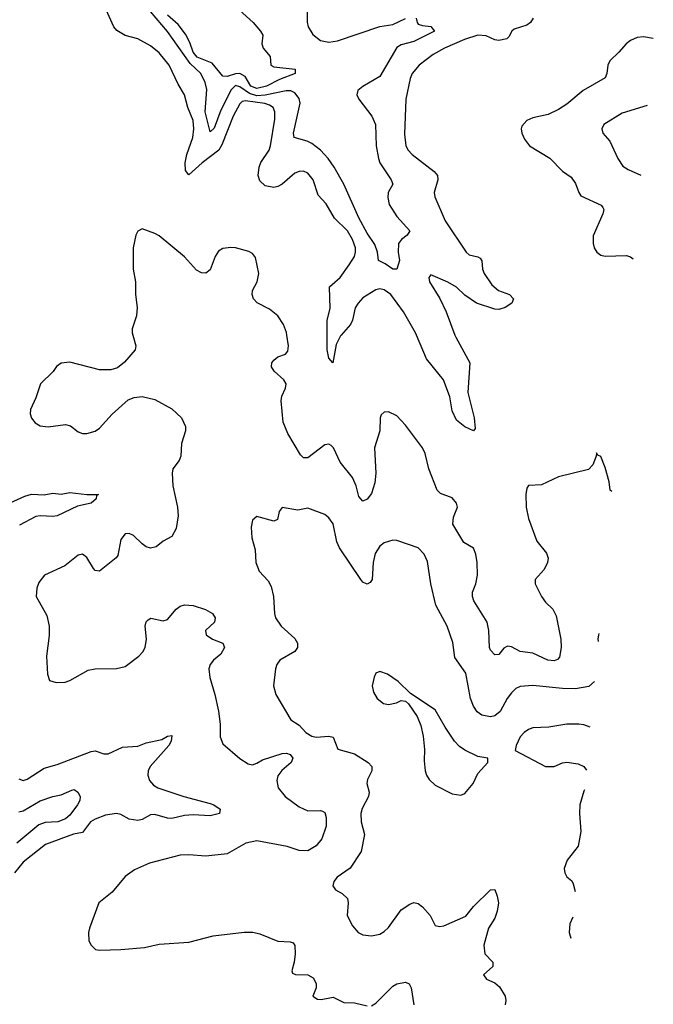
# Model space of a CAD drawing. Header units: inches. Extents: x 1694797 to 1849917, y 907313 to 1017959.
# Tile 822 of 834: x 1845354 to 1848337, y 996852 to 1001483. Entities that reach past the tile are written whole.
import ezdxf

# ---------------------------------------------------------------- set-up
doc = ezdxf.new("R2010")
doc.units = ezdxf.units.IN
doc.header["$MEASUREMENT"] = 0
doc.layers.add('B8040', color=7, linetype='Continuous')
doc.layers.add('B8949', color=7, linetype='Continuous')

msp = doc.modelspace()

# ---------------------------------------------------------------- linework, layer by layer
at = {"layer": 'B8040', "color": 5}
for points, elevation in [([(1846706.7, 1001570), (1846708, 1001472), (1846712.2, 1001450), (1846733.7, 1001413.7), (1846770, 1001385.6), (1846810, 1001377.2), (1846850, 1001384.4), (1847050, 1001451.2), (1847110, 1001461.4), (1847170, 1001489.2)], 560), ([(1846801.6, 1000000), (1846801.4, 1000070), (1846815.3, 1000124.7), (1846813.1, 1000226.9), (1846862.5, 1000270), (1846905.5, 1000330), (1846929.4, 1000370), (1846935.5, 1000390), (1846935.4, 1000410), (1846921, 1000450), (1846897.1, 1000490), (1846835.8, 1000550), (1846796.7, 1000616.7), (1846758.4, 1000658.4), (1846736, 1000730), (1846710, 1000760.9), (1846690, 1000770.8), (1846670, 1000769.8), (1846650, 1000761.6), (1846590, 1000709.8), (1846570, 1000698), (1846550, 1000693.6), (1846510, 1000702), (1846485.1, 1000725.1), (1846477, 1000750), (1846481.2, 1000790), (1846490, 1000811.1), (1846528.3, 1000870), (1846534.7, 1000890), (1846555.4, 1001015.4), (1846555.4, 1001050), (1846547.9, 1001070), (1846530, 1001082.1), (1846508.8, 1001088.8), (1846417.7, 1001102.3), (1846401.8, 1001098.2), (1846390, 1001087.3), (1846359.4, 1001030), (1846305.1, 1000894.9), (1846290.9, 1000870), (1846213.3, 1000810), (1846150, 1000753.1), (1846134.8, 1000774.8), (1846132.6, 1000810), (1846140.7, 1000850), (1846169.5, 1000930), (1846173.6, 1000970), (1846170, 1001009.5), (1846145.7, 1001070), (1846129.8, 1001130), (1846099.6, 1001179.6), (1846057, 1001270), (1846010, 1001328.1), (1845970, 1001361), (1845910, 1001393.3), (1845850, 1001408.3), (1845812, 1001432), (1845797.5, 1001450), (1845761.4, 1001530)], 580), ([(1847220.7, 1001490), (1847224.4, 1001470), (1847230, 1001463), (1847250, 1001455.3), (1847290, 1001451.3), (1847306.4, 1001430), (1847210, 1001380.2), (1847150, 1001365.8), (1847130, 1001352.1), (1847050, 1001216.5), (1846970, 1001169.8), (1846946.4, 1001150), (1846940.7, 1001130), (1846950, 1001108.9), (1847011.8, 1001030), (1847028.7, 1000990), (1847031.6, 1000890), (1847042.5, 1000830), (1847049.7, 1000809.7), (1847103.5, 1000730), (1847111.3, 1000710), (1847088.9, 1000670), (1847086.7, 1000646.7), (1847094, 1000614), (1847130, 1000556.9), (1847190.4, 1000490), (1847178.4, 1000470), (1847151.2, 1000448.8), (1847137.7, 1000430), (1847136.3, 1000390), (1847142.6, 1000350), (1847130.2, 1000309.8), (1847110, 1000309.6), (1847075.3, 1000335.3), (1847043, 1000350), (1847038.2, 1000390), (1847025.6, 1000425.6), (1846990, 1000478.5), (1846950, 1000551.9), (1846879.2, 1000710), (1846834.5, 1000790), (1846805.8, 1000830), (1846770.2, 1000870.2), (1846730, 1000900.3), (1846707.8, 1000912.2), (1846646.4, 1000930), (1846642.6, 1000950), (1846674.9, 1001090), (1846670, 1001112.9), (1846650, 1001139.6), (1846630, 1001149), (1846609.2, 1001149.2), (1846510, 1001127.7), (1846470, 1001124.7), (1846436.1, 1001136.1), (1846390, 1001167.3), (1846370, 1001174.1), (1846350, 1001154.1), (1846301.6, 1001058.4), (1846270, 1000973.6), (1846250, 1000956.4), (1846227.3, 1001050), (1846235.6, 1001155.6), (1846227.3, 1001187.3), (1846206.3, 1001230), (1846156.6, 1001276.6), (1846050, 1001427.6), (1845970, 1001522.5)], 560), ([(1846388.3, 1001528.3), (1846452.7, 1001470), (1846487.9, 1001430), (1846498.9, 1001410), (1846494.4, 1001370), (1846500.4, 1001350), (1846533.4, 1001310), (1846536, 1001270), (1846550, 1001262), (1846651.3, 1001250), (1846650.8, 1001230), (1846577.7, 1001202.3), (1846515.3, 1001170), (1846470, 1001159.8), (1846442.3, 1001170), (1846415.6, 1001215.6), (1846390, 1001229.9), (1846370, 1001229.4), (1846330, 1001215.5), (1846310, 1001217), (1846259.6, 1001279.6), (1846190, 1001307.6), (1846170.6, 1001330), (1846155.4, 1001375.4), (1846134.9, 1001414.9), (1846100.3, 1001460.3), (1846050, 1001505.2)], 540), ([(1847771.5, 1001490), (1847758.3, 1001470), (1847741.8, 1001458.2), (1847681.9, 1001438.1), (1847670.3, 1001430), (1847657, 1001403), (1847646.8, 1001393.2), (1847610, 1001385.2), (1847590, 1001388.3), (1847550, 1001407.3), (1847510, 1001410.4), (1847448, 1001390), (1847354.6, 1001350), (1847300.7, 1001319.3), (1847235.3, 1001270), (1847202.2, 1001230), (1847192.5, 1001207.5), (1847171.2, 1001110), (1847165.1, 1000945.1), (1847171.4, 1000890), (1847182.8, 1000870), (1847201.7, 1000850), (1847305.3, 1000770), (1847320.6, 1000750), (1847322.5, 1000730), (1847305.6, 1000670), (1847308.3, 1000650), (1847356.6, 1000536.6), (1847456.4, 1000390), (1847470, 1000377.6), (1847510, 1000368.5), (1847521.1, 1000361.1), (1847528.9, 1000348.9), (1847533.2, 1000310), (1847540.2, 1000290), (1847576.2, 1000236.2), (1847607.3, 1000210), (1847660.5, 1000190), (1847678, 1000170), (1847670.5, 1000150), (1847639.6, 1000130), (1847610, 1000119.9), (1847590, 1000121.9), (1847503.7, 1000150), (1847450, 1000187.9), (1847410, 1000225.2), (1847370, 1000249.4), (1847290, 1000283.5), (1847280.2, 1000270), (1847283.5, 1000250), (1847331.7, 1000171.8), (1847361.9, 1000110), (1847403, 1000000)], 580), ([(1848336.9, 1001395.3), (1848290, 1001403.1), (1848260.9, 1001399.1), (1848230, 1001386.3), (1848208.7, 1001370), (1848174.9, 1001330), (1848131.5, 1001290), (1848122.8, 1001270), (1848118.5, 1001230), (1848110, 1001209.7), (1848007, 1001150), (1847930, 1001086.4), (1847890, 1001061.4), (1847842, 1001038), (1847770, 1001021.3), (1847741, 1001010), (1847717.3, 1000982.7), (1847714, 1000970), (1847717.3, 1000950), (1847730, 1000921), (1847754, 1000890), (1847850, 1000831.8), (1847910, 1000770.4), (1847950, 1000742), (1847970, 1000713), (1847985.5, 1000670), (1847995.6, 1000655.6), (1848090.8, 1000610.8), (1848099.5, 1000599.5), (1848104.6, 1000590), (1848099.6, 1000570), (1848053.7, 1000466.3), (1848053, 1000430), (1848058, 1000410), (1848070.6, 1000390), (1848090, 1000376.4), (1848110.3, 1000370.3), (1848210, 1000374.3), (1848230, 1000367.2), (1848242, 1000359.2)], 620), ([(1848308, 1001079.7), (1848190, 1001043.1), (1848103.8, 1000990), (1848094.9, 1000970), (1848099.3, 1000950), (1848132.3, 1000912.3), (1848170.3, 1000830), (1848194, 1000794), (1848218, 1000778), (1848277.9, 1000751.4)], 640), ([(1846611.8, 1000000), (1846610, 1000011.8), (1846596.7, 1000050), (1846569.8, 1000090), (1846530, 1000121.9), (1846471.5, 1000151.5), (1846455, 1000170), (1846448.1, 1000190), (1846449.9, 1000210), (1846471.5, 1000250), (1846480.3, 1000290), (1846464.7, 1000364.7), (1846450, 1000383), (1846433.2, 1000393.2), (1846370, 1000410.8), (1846347.5, 1000412.5), (1846310, 1000407.1), (1846290, 1000394.3), (1846273.8, 1000370), (1846250, 1000306.2), (1846230, 1000291.7), (1846210, 1000292.2), (1846185.7, 1000305.7), (1846130, 1000367.7), (1846010, 1000466.6), (1845990, 1000478), (1845930, 1000499), (1845910.7, 1000489.3), (1845900.7, 1000470), (1845888.4, 1000410), (1845888.7, 1000310), (1845899.5, 1000250), (1845899.5, 1000190), (1845906.7, 1000130), (1845903.8, 1000090), (1845883.7, 1000030), (1845884.2, 1000010), (1845887, 1000000)], 620), ([(1847221.6, 1000000), (1847217.4, 1000010), (1847160.2, 1000110), (1847101.1, 1000190), (1847070, 1000212.4), (1847050, 1000216.9), (1847030, 1000212.6), (1846970, 1000174.9), (1846946.9, 1000150), (1846932.7, 1000127.3), (1846920.3, 1000070), (1846910.7, 1000050), (1846867.6, 1000000)], 580)]:
    msp.add_lwpolyline(points, dxfattribs=dict(at, elevation=elevation))
at = {"layer": 'B8949', "color": 5}
for points, elevation in [([(1845887, 1000000), (1845901.3, 999950), (1845897.1, 999930), (1845847.2, 999872.8), (1845814.9, 999845.1), (1845783.9, 999836.1), (1845730, 999836), (1845590, 999871.9), (1845550, 999867.6), (1845527.7, 999852.3), (1845511.5, 999828.5), (1845452, 999770), (1845430, 999704), (1845404.4, 999650), (1845403.1, 999630), (1845409.1, 999609.1), (1845427.1, 999587.1), (1845450, 999573.7), (1845488, 999568), (1845570, 999578.6), (1845592.6, 999572.6), (1845630, 999544.2), (1845650, 999536.9), (1845670, 999537.3), (1845710, 999548.1), (1845730, 999561.3), (1845790, 999627.3), (1845865, 999695), (1845893.1, 999706.9), (1845930, 999711.5), (1845990, 999696.5), (1846070, 999653.1), (1846115.6, 999610), (1846134, 999570), (1846134.3, 999550), (1846116.5, 999490), (1846112.4, 999430), (1846104.4, 999410), (1846075.3, 999370), (1846071.8, 999350), (1846075.3, 999290), (1846097.4, 999190), (1846099.8, 999150), (1846090.2, 999090), (1846070, 999052.4), (1846030, 999029.8), (1845996.2, 999003.8), (1845970, 998998), (1845950, 999003.7), (1845930, 999017.5), (1845890, 999057.1), (1845870, 999067), (1845850, 999064.2), (1845830, 999038.7), (1845816.8, 998963.2), (1845808.4, 998951.6), (1845730, 998889), (1845710, 998892.9), (1845701.5, 998901.5), (1845670, 998953.6), (1845650, 998969.6), (1845630, 998964.2), (1845565.8, 998914.2), (1845470.5, 998870), (1845444.2, 998835.8), (1845434, 998810), (1845432.4, 998770), (1845481.4, 998681.4), (1845493.6, 998630), (1845492.8, 998587.2), (1845480.3, 998490), (1845485.2, 998405.2), (1845494.4, 998374.4), (1845525.2, 998365.2), (1845568, 998368), (1845590, 998374.9), (1845675.9, 998424.1), (1845710, 998429.3), (1845810, 998431.3), (1845850, 998440.2), (1845914.2, 998490), (1845933.5, 998510), (1845944.5, 998530), (1845950.4, 998569.6), (1845944.7, 998630), (1845949.4, 998650.6), (1845958.8, 998661.2), (1845971.9, 998668.1), (1846030, 998655.3), (1846050, 998662.5), (1846090, 998711), (1846110, 998725), (1846130, 998730.9), (1846170, 998727.4), (1846229.5, 998709.5), (1846261.1, 998690), (1846274.9, 998670), (1846270.4, 998650), (1846229.5, 998610.5), (1846231.8, 998590), (1846261.3, 998570), (1846311, 998551), (1846318.6, 998530), (1846301.1, 998498.9), (1846266.2, 998470), (1846250.2, 998450), (1846245, 998430), (1846249.5, 998389.5), (1846273.1, 998310), (1846290.2, 998230.2), (1846298.4, 998170), (1846298, 998110), (1846310, 998077.1), (1846390, 998008.9), (1846430, 997983.6), (1846450, 997979.1), (1846470, 997985.5), (1846497.4, 998002.6), (1846590, 998031.8), (1846610, 998033.5), (1846626.7, 998026.7), (1846640.5, 998010), (1846632.2, 997990), (1846588.8, 997951.2), (1846570, 997926.3), (1846564, 997904), (1846571.3, 997870), (1846604.4, 997830), (1846670, 997781.6), (1846710, 997762.2), (1846770, 997763.7), (1846779.9, 997759.9), (1846790, 997753.4), (1846796.1, 997730), (1846796.1, 997690), (1846776.9, 997630), (1846750, 997596.8), (1846710, 997573.5), (1846670, 997574.7), (1846613.6, 997593.6), (1846470, 997621.4), (1846418, 997610), (1846330, 997559.1), (1846230, 997548.5), (1846150, 997555.8), (1846110, 997553.6), (1845964.5, 997515.6), (1845895.1, 997484.9), (1845850, 997452.4), (1845790, 997378.7), (1845726, 997330), (1845683.1, 997210), (1845678.4, 997190), (1845679.1, 997150), (1845690.6, 997130), (1845710.4, 997110.4), (1845730, 997107), (1845830, 997109), (1845941.1, 997118.9), (1846010, 997135.3), (1846150, 997144.9), (1846265.4, 997174.6), (1846410, 997191.7), (1846451.5, 997191.5), (1846483.8, 997183.8), (1846568.7, 997148.7), (1846626.6, 997146.6), (1846640.7, 997140.7), (1846649, 997129), (1846651.1, 997090), (1846646.7, 997050), (1846635.8, 997010), (1846638.8, 996998.8), (1846651.9, 996991.9), (1846710, 996990.2), (1846736.2, 996976.2), (1846749, 996950), (1846750.2, 996930), (1846733.4, 996890), (1846756.2, 996876.2), (1846773.8, 996873.8), (1846830, 996884.9), (1846880.4, 996860.4), (1846930, 996858.8), (1846990, 996844.8)], 620), ([(1848141.7, 999263.7), (1848134, 999270), (1848128.5, 999310), (1848110, 999377.2), (1848090, 999429.2), (1848075.3, 999435.3), (1848070, 999446), (1848068.2, 999430), (1848052.4, 999390), (1848031.9, 999368.1), (1847890, 999332.6), (1847810, 999295.3), (1847750, 999292.6), (1847740.8, 999279.2), (1847736.2, 999250), (1847738.3, 999190), (1847750, 999137.1), (1847787.8, 999030), (1847834.4, 998974.4), (1847841.3, 998950), (1847838.3, 998930), (1847823.3, 998896.7), (1847780.9, 998850), (1847781.3, 998830), (1847810.2, 998770), (1847830, 998743.1), (1847864, 998710), (1847879, 998679), (1847901.4, 998570), (1847902.9, 998530), (1847894.7, 998485.3), (1847885.5, 998474.5), (1847870, 998467.3), (1847839.5, 998470), (1847770, 998504.2), (1847710, 998511.8), (1847670, 998532.8), (1847650, 998536.9), (1847633.1, 998526.9), (1847610, 998497), (1847590, 998496.2), (1847570, 998518), (1847565.6, 998530), (1847562, 998610), (1847554.6, 998650), (1847491.6, 998750), (1847485.7, 998770), (1847486.4, 998790), (1847501.9, 998830), (1847509.2, 998870), (1847508.4, 998930), (1847501.8, 998970), (1847490, 998996.9), (1847444.5, 999024.5), (1847393.2, 999110), (1847396.1, 999143.9), (1847414.5, 999190), (1847409.8, 999210), (1847390, 999234.8), (1847334.7, 999254.7), (1847319.2, 999270), (1847280.5, 999370), (1847262.7, 999442.7), (1847250.8, 999470), (1847170, 999576.9), (1847130, 999619.6), (1847090, 999638.7), (1847070, 999637.6), (1847056, 999624), (1847050.3, 999610), (1847048.8, 999550), (1847025.1, 999470), (1847030.6, 999350.6), (1847025.6, 999305.6), (1847010, 999255.1), (1846990, 999228.3), (1846970, 999218), (1846950, 999240.7), (1846937.8, 999290), (1846920.9, 999330), (1846862.7, 999402.7), (1846830.7, 999470), (1846819.7, 999479.7), (1846810, 999486), (1846790, 999483.9), (1846710, 999422.9), (1846690, 999423.1), (1846676.7, 999436.7), (1846616.4, 999536.4), (1846595, 999590), (1846585.2, 999690), (1846588, 999712), (1846605, 999750), (1846607.9, 999770), (1846596.8, 999790), (1846552.2, 999830), (1846538.8, 999850), (1846541.5, 999870), (1846550, 999882), (1846570, 999896.8), (1846604.7, 999910), (1846615.7, 999924.3), (1846619.6, 999950), (1846611.8, 1000000)], 620), ([(1846867.6, 1000000), (1846864.1, 999995.9), (1846843.9, 999956.1), (1846828.6, 999868.6), (1846810, 999891.8), (1846801.9, 999930), (1846801.6, 1000000)], 580), ([(1847403, 1000000), (1847406.7, 999990), (1847473.8, 999870), (1847463.8, 999730), (1847493.4, 999610), (1847498.9, 999561.1), (1847490, 999549.4), (1847450, 999568.3), (1847410, 999599.2), (1847390, 999643.7), (1847379.3, 999710), (1847349.9, 999790), (1847268.9, 999888.9), (1847221.6, 1000000)], 580), ([(1845310, 999211.4), (1845377.6, 999242.4), (1845410, 999251.1), (1845470, 999248.7), (1845510, 999255.5), (1845550, 999252), (1845590, 999258.8), (1845669.9, 999250.1), (1845724.7, 999250), (1845715.2, 999244.8), (1845714.7, 999230), (1845690.8, 999209.2), (1845625.6, 999194.4), (1845530.7, 999149.3), (1845510, 999146.5), (1845450, 999149.9), (1845430, 999145.8), (1845353.7, 999106.3)], 580), ([(1848059.8, 998369.7), (1848032.8, 998347.2), (1847970, 998336), (1847910, 998337.5), (1847770, 998351.4), (1847710, 998347.2), (1847690, 998337.1), (1847670, 998317.4), (1847649.4, 998290), (1847615.6, 998230), (1847590, 998208.2), (1847570, 998204.5), (1847530, 998211.5), (1847507.6, 998227.6), (1847490, 998254.3), (1847476.7, 998290), (1847453.8, 998410), (1847403.1, 998483.1), (1847393.2, 998553.2), (1847366, 998630), (1847313.7, 998730), (1847289.8, 998830), (1847274.4, 998934.4), (1847257.4, 998970), (1847230, 998999.6), (1847130, 999034), (1847110, 999035.3), (1847070, 999022), (1847050, 999007.3), (1847026.8, 998973.2), (1847018.2, 998930), (1847012.9, 998850), (1847004.2, 998835.8), (1846990, 998828), (1846970, 998837.4), (1846959.7, 998850), (1846859.4, 998999.4), (1846847.7, 999027.7), (1846830, 999112), (1846810, 999140.7), (1846790, 999156.2), (1846710, 999186), (1846663, 999177), (1846590, 999189.2), (1846576.3, 999170), (1846568, 999132), (1846550, 999125.1), (1846470, 999146.6), (1846450.7, 999130), (1846444.1, 999095.9), (1846446.6, 999046.6), (1846463, 998990), (1846465.5, 998930), (1846482, 998890), (1846523.2, 998843.2), (1846537.1, 998817.1), (1846548.9, 998770), (1846553.4, 998690), (1846558.7, 998670), (1846584.9, 998630), (1846650, 998572.4), (1846661.3, 998550), (1846661.6, 998530), (1846648.8, 998511.2), (1846579.3, 998470), (1846564.9, 998450), (1846557.6, 998430), (1846548.7, 998350), (1846560.4, 998310), (1846630.3, 998190.3), (1846670, 998164.9), (1846700.9, 998130), (1846730, 998114), (1846750, 998108.5), (1846810, 998113.9), (1846829.2, 998109.2), (1846851.6, 998051.5), (1846930, 998030.2), (1846994, 997990), (1847012, 997970), (1847011.8, 997950), (1846992, 997910), (1846989, 997891), (1846999, 997850), (1846995.3, 997830), (1846966.4, 997773.6), (1846960.7, 997750), (1846961.8, 997710), (1846976.9, 997650), (1846961.8, 997570), (1846910, 997492.1), (1846848, 997450), (1846833, 997430), (1846828, 997410), (1846840.7, 997390), (1846872.7, 997372.7), (1846897, 997350), (1846901.1, 997330), (1846895.3, 997270), (1846920.6, 997220.6), (1846947.7, 997190), (1846970, 997179.5), (1847010, 997173.7), (1847050, 997182), (1847070, 997193.7), (1847090, 997213.7), (1847150, 997296), (1847190, 997323), (1847210, 997330.4), (1847230, 997326.8), (1847250, 997310.7), (1847286, 997270), (1847310, 997223), (1847330, 997217.6), (1847350, 997221.1), (1847454.1, 997265.9), (1847490, 997312.4), (1847570, 997390.7), (1847590, 997391.3), (1847601.4, 997361.4), (1847607.7, 997330), (1847602.4, 997290), (1847590, 997257.2), (1847560.5, 997210), (1847539.5, 997130), (1847544, 997090), (1847581, 997050), (1847581, 997030), (1847538, 996990), (1847551.3, 996970), (1847590, 996953), (1847613.4, 996933.4), (1847639.5, 996890), (1847642.6, 996870), (1847638.7, 996850)], 640), ([(1848080.6, 998596.6), (1848078.3, 998590), (1848075.6, 998570), (1848077.1, 998558.5)], 640), ([(1848040.2, 998156.1), (1848010, 998167), (1847986, 998170), (1847930, 998169.6), (1847844.4, 998155.6), (1847770, 998152.4), (1847750, 998144.7), (1847728.5, 998130), (1847710.4, 998110), (1847690.7, 998070), (1847686.4, 998046.4), (1847830, 997970.6), (1847869.5, 997970.5), (1847910, 997987.3), (1847930, 997990.7), (1847983.5, 997983.5), (1848010, 997971.3), (1848021.7, 997954)], 660), ([(1845350, 997911.8), (1845370, 997904.4), (1845390, 997911.3), (1845470, 997962.6), (1845530, 997979.8), (1845690, 998041.5), (1845710, 998044), (1845750, 998030.1), (1845770, 998030.7), (1845837.9, 998062.1), (1845910, 998066.3), (1845950, 998081.9), (1846023.1, 998096.9), (1846050, 998112.9), (1846070, 998116), (1846067.6, 998090), (1846056.3, 998070), (1845967.6, 997970), (1845959.1, 997950), (1845956.9, 997930), (1845964.8, 997904.8), (1845983.5, 997883.5), (1846004.9, 997870), (1846126.7, 997830), (1846250, 997796.2), (1846267.5, 997790), (1846297.1, 997770), (1846294.9, 997750), (1846250, 997739.1), (1846170, 997742.9), (1846130, 997739.4), (1846070, 997726.3), (1846050, 997727.2), (1845990, 997744.6), (1845970, 997742.9), (1845930, 997721.2), (1845910, 997715.8), (1845870, 997723.5), (1845830, 997744.7), (1845810, 997749.9), (1845758.3, 997741.7), (1845710, 997722.8), (1845687.8, 997710), (1845650, 997660.5), (1845607.7, 997652.3), (1845476, 997604), (1845370, 997521.1), (1845330.1, 997469.9)], 580), ([(1845350, 997757.3), (1845370, 997762.7), (1845450, 997809.5), (1845510, 997830.2), (1845550, 997837.2), (1845600.2, 997859.8), (1845610, 997862), (1845627.5, 997850), (1845638.3, 997830), (1845637.9, 997810), (1845626.7, 997790), (1845590, 997741.9), (1845570, 997723.8), (1845533.4, 997710), (1845473.6, 997706.4), (1845443.5, 997696.5), (1845340.1, 997610)], 560), ([(1848013.1, 997860.3), (1848010, 997855.3), (1847990.5, 997790), (1847988.8, 997750), (1847994.9, 997665.1), (1847983.5, 997596.5), (1847931, 997530), (1847917.3, 997490), (1847920.7, 997470), (1847930, 997451.3), (1847952.5, 997432.5), (1847959.3, 997419.3), (1847969.3, 997382.3)], 660), ([(1847958.4, 997262.6), (1847944, 997230), (1847940.7, 997190), (1847949.3, 997163)], 660), ([(1847010, 996844.3), (1847030, 996857.4), (1847110, 996937.3), (1847130, 996949), (1847170, 996955.5), (1847188.2, 996948.2), (1847197.1, 996930), (1847208.9, 996850)], 620)]:
    msp.add_lwpolyline(points, dxfattribs=dict(at, elevation=elevation))
at = {"layer": 'B8949', "color": 5, "elevation": 660}
msp.add_lwpolyline([(1847050, 998418), (1847031.3, 998410), (1847022, 998390), (1847013.4, 998350), (1847019.9, 998319.9), (1847037.3, 998290), (1847066.6, 998266.6), (1847090, 998262), (1847128, 998270), (1847150, 998281), (1847170, 998278), (1847184.9, 998264.9), (1847225.8, 998205.9), (1847242.8, 998162.8), (1847252.8, 998112.8), (1847259.6, 998050), (1847257.7, 997997.7), (1847262.6, 997950), (1847269.1, 997929.1), (1847281.6, 997910), (1847310, 997883), (1847390, 997842), (1847430, 997836.3), (1847450, 997842.8), (1847489.5, 997890.5), (1847510, 997938), (1847558, 997990), (1847558, 998010), (1847510, 998017.2), (1847450, 998047.6), (1847425.2, 998065.2), (1847400.7, 998090), (1847356.2, 998156.2), (1847310, 998237.2), (1847194.2, 998314.2), (1847135.3, 998370), (1847084.8, 998404.8)], close=True, dxfattribs=at)

doc.saveas('drawing.dxf')
